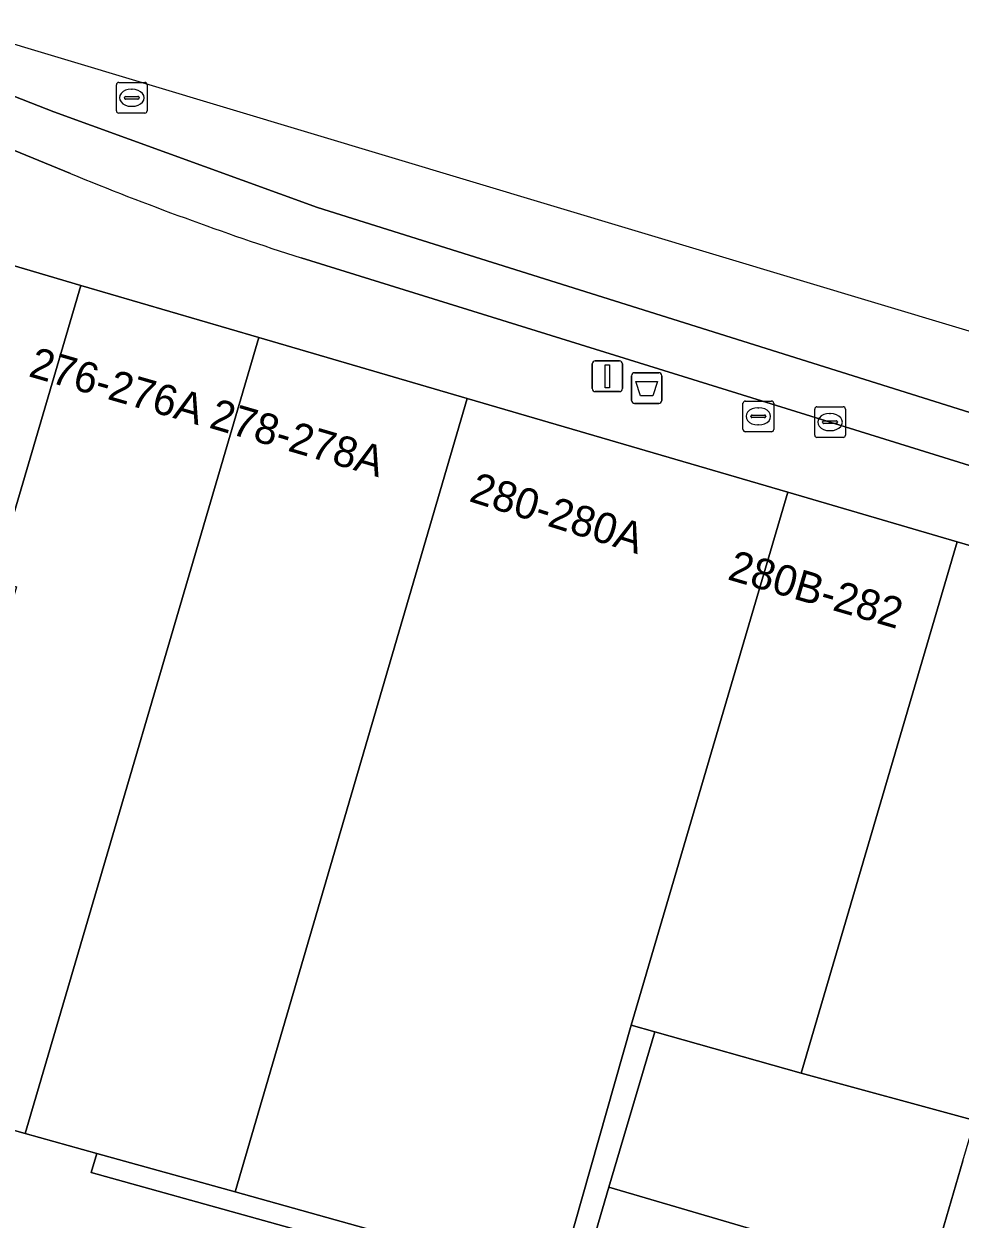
# Model space of a CAD drawing. Extents: x 162172 to 163187, y 382874 to 383685.
# Drawn here: x 163042.45 to 163072.98, y 383611.4 to 383650.35 of the extents above; entities that cross this region are included whole.
import ezdxf

# ---------------------------------------------------------------- set-up
doc = ezdxf.new("R2010")
doc.units = 0
for name, color, linetype in [('IMGEO_Afvalbak', 7, 'Continuous'), ('IMGEO_Brandkraan', 7, 'Continuous'), ('IMGEO_Kolk', 7, 'Continuous'), ('IMGEO_Lichtmast', 7, 'Continuous'), ('IMGEO_Pand', 7, 'Continuous'), ('IMGEO_Pand_nummerreeks', 7, 'Continuous'), ('IMGEO_Parkeervlak_open', 7, 'Continuous'), ('IMGEO_Rijbaan_lokaal_gesloten', 7, 'Continuous'), ('IMGEO_Rioolput', 7, 'Continuous'), ('IMGEO_Voetgangersgebied_open', 7, 'Continuous'), ('IMGEO_Voetpad_open', 7, 'Continuous')]:
    doc.layers.add(name, color=color, linetype=linetype)

msp = doc.modelspace()

# ---------------------------------------------------------------- linework, layer by layer
at = {"layer": 'IMGEO_Afvalbak'}
for p, q in [((163062.367, 383638.985), (163063.157, 383638.985)), ((163063.157, 383638.985), (163062.367, 383638.985)), ((163062.267, 383638.085), (163062.267, 383638.885)), ((163062.267, 383638.885), (163062.267, 383638.085)), ((163063.257, 383638.885), (163063.257, 383638.085)), ((163063.257, 383638.085), (163063.257, 383638.885)), ((163063.157, 383637.985), (163062.367, 383637.985)), ((163062.367, 383637.985), (163063.157, 383637.985))]:
    msp.add_line(p, q, dxfattribs=at)
msp.add_lwpolyline([(163062.41, 383638.699), (163063.114, 383638.699), (163062.965, 383638.229), (163062.559, 383638.229), (163062.41, 383638.699)], dxfattribs=at)
for centre, start, end in [((163062.367, 383638.885), 90, 180), ((163062.367, 383638.885), 90, 180), ((163063.157, 383638.885), 0, 90), ((163063.157, 383638.885), 360, 90), ((163062.367, 383638.085), 180, 270), ((163062.367, 383638.085), 180, 270), ((163063.157, 383638.085), 270, 0), ((163063.157, 383638.085), 270, 0)]:
    msp.add_arc(centre, 0.1, start, end, dxfattribs=at)
at = {"layer": 'IMGEO_Brandkraan'}
for p, q in [((163065.903, 383637.138), (163065.903, 383637.99)), ((163065.978, 383638.064), (163066.83, 383638.064)), ((163066.391, 383637.844), (163066.416, 383637.844)), ((163066.904, 383637.99), (163066.904, 383637.138)), ((163066.162, 383637.558), (163066.162, 383637.57)), ((163066.6, 383637.521), (163066.202, 383637.521)), ((163066.205, 383637.607), (163066.603, 383637.607)), ((163066.646, 383637.57), (163066.646, 383637.558)), ((163066.83, 383637.064), (163065.978, 383637.064)), ((163066.414, 383637.284), (163066.389, 383637.284))]:
    msp.add_line(p, q, dxfattribs=at)
for points in [[(163065.903, 383637.138), (163065.903, 383637.99)], [(163065.978, 383638.064), (163066.83, 383638.064)], [(163066.904, 383637.99), (163066.904, 383637.138)], [(163066.83, 383637.064), (163065.978, 383637.064)]]:
    msp.add_lwpolyline(points, dxfattribs=at)
for centre, radius, start, end in [((163065.98, 383637.988), 0.0765, 91.552, 178.448), ((163065.98, 383637.988), 0.0765, 91.552, 178.448), ((163066.828, 383637.988), 0.0765, 1.552, 88.448), ((163066.828, 383637.988), 0.0765, 1.552, 88.448), ((163066.202, 383637.567), 0.0403, 85.8775, 175.7526), ((163066.199, 383637.557), 0.0366, 178.938, 274.7102), ((163066.603, 383637.564), 0.043, 264.8664, 352.4533), ((163066.607, 383637.569), 0.0386, 1.7309, 96.639), ((163065.98, 383637.14), 0.0765, 181.552, 268.448), ((163065.98, 383637.14), 0.0765, 181.552, 268.448), ((163066.828, 383637.14), 0.0765, 271.552, 358.448), ((163066.828, 383637.14), 0.0765, 271.552, 358.448)]:
    msp.add_arc(centre, radius, start, end, dxfattribs=at)
for centre, major_axis, ratio, start_param, end_param in [((163066.39, 383637.564), (-0.387, 0.002), 0.722429, 4.712389, 7.853982), ((163066.415, 383637.564), (-0.39, 0.002), 0.717154, 1.570796, 4.712389)]:
    msp.add_ellipse(centre, major_axis=major_axis, ratio=ratio, start_param=start_param, end_param=end_param, dxfattribs=at)
at = {"layer": 'IMGEO_Kolk'}
for p, q in [((163068.241, 383636.951), (163068.241, 383637.803)), ((163068.316, 383637.877), (163069.168, 383637.877)), ((163069.242, 383637.803), (163069.242, 383636.951)), ((163068.543, 383637.42), (163068.941, 383637.42)), ((163068.729, 383637.657), (163068.754, 383637.657)), ((163068.5, 383637.371), (163068.5, 383637.383)), ((163068.938, 383637.334), (163068.54, 383637.334)), ((163068.752, 383637.097), (163068.727, 383637.097)), ((163068.984, 383637.383), (163068.984, 383637.371)), ((163069.168, 383636.877), (163068.316, 383636.877))]:
    msp.add_line(p, q, dxfattribs=at)
for points in [[(163068.241, 383636.951), (163068.241, 383637.803)], [(163068.316, 383637.877), (163069.168, 383637.877)], [(163069.242, 383637.803), (163069.242, 383636.951)], [(163069.168, 383636.877), (163068.316, 383636.877)]]:
    msp.add_lwpolyline(points, dxfattribs=at)
for centre, radius, start, end in [((163068.318, 383637.801), 0.0765, 91.552, 178.448), ((163068.318, 383637.801), 0.0765, 91.552, 178.448), ((163069.166, 383637.801), 0.0765, 1.552, 88.448), ((163069.166, 383637.801), 0.0765, 1.552, 88.448), ((163068.54, 383637.38), 0.0403, 85.8775, 175.7526), ((163068.945, 383637.382), 0.0386, 1.7309, 96.639), ((163068.537, 383637.37), 0.0366, 178.938, 274.7102), ((163068.941, 383637.377), 0.043, 264.8664, 352.4533), ((163068.318, 383636.953), 0.0765, 181.552, 268.448), ((163068.318, 383636.953), 0.0765, 181.552, 268.448), ((163069.166, 383636.953), 0.0765, 271.552, 358.448), ((163069.166, 383636.953), 0.0765, 271.552, 358.448)]:
    msp.add_arc(centre, radius, start, end, dxfattribs=at)
for centre, major_axis, ratio, start_param, end_param in [((163068.728, 383637.377), (-0.387, 0.002), 0.722429, 4.712389, 7.853982), ((163068.753, 383637.377), (-0.39, 0.002), 0.717154, 1.570796, 4.712389)]:
    msp.add_ellipse(centre, major_axis=major_axis, ratio=ratio, start_param=start_param, end_param=end_param, dxfattribs=at)
at = {"layer": 'IMGEO_Lichtmast'}
for p, q in [((163061.085, 383639.371), (163061.875, 383639.371)), ((163061.875, 383639.371), (163061.085, 383639.371)), ((163060.985, 383638.471), (163060.985, 383639.271)), ((163060.985, 383639.271), (163060.985, 383638.471)), ((163061.975, 383639.271), (163061.975, 383638.471)), ((163061.975, 383638.471), (163061.975, 383639.271)), ((163061.875, 383638.371), (163061.085, 383638.371)), ((163061.085, 383638.371), (163061.875, 383638.371))]:
    msp.add_line(p, q, dxfattribs=at)
msp.add_lwpolyline([(163061.405, 383639.246), (163061.555, 383639.246), (163061.555, 383638.496), (163061.405, 383638.496), (163061.405, 383639.246)], dxfattribs=at)
for centre, start, end in [((163061.085, 383639.271), 90, 180), ((163061.085, 383639.271), 90, 180), ((163061.875, 383639.271), 0, 90), ((163061.875, 383639.271), 360, 90), ((163061.085, 383638.471), 180, 270), ((163061.085, 383638.471), 180, 270), ((163061.875, 383638.471), 270, 0), ((163061.875, 383638.471), 270, 0)]:
    msp.add_arc(centre, 0.1, start, end, dxfattribs=at)
at = {"layer": 'IMGEO_Pand'}
for points in [[(163041.142, 383632.3), (163041.472, 383632.208), (163044.306, 383641.832), (163041.39, 383642.685), (163040.214, 383640.945), (163036.845, 383641.93), (163037.407, 383643.849), (163037.09, 383643.942), (163036.666, 383642.493), (163028.669, 383615.186), (163029.014, 383615.084), (163034.991, 383613.315), (163037.55, 383621.944), (163038.029, 383621.801)], [(163044.306, 383641.832), (163041.472, 383632.208), (163042.211, 383632.002), (163038.8, 383620.496), (163038.338, 383620.624), (163036.902, 383615.751), (163042.493, 383614.193), (163050.112, 383640.135)], [(163056.91, 383638.147), (163050.112, 383640.135), (163042.493, 383614.193), (163044.835, 383613.54), (163049.343, 383612.284)], [(163067.369, 383635.09), (163056.91, 383638.147), (163049.343, 383612.284), (163056.055, 383610.413), (163059.874, 383609.349), (163062.253, 383617.722)], [(163067.369, 383635.09), (163062.253, 383617.722), (163063.031, 383617.502), (163067.804, 383616.152), (163072.891, 383633.475)], [(163078.521, 383631.829), (163072.891, 383633.475), (163067.804, 383616.152), (163073.46, 383614.612)]]:
    msp.add_lwpolyline(points, close=True, dxfattribs=at)
at = {"layer": 'IMGEO_Parkeervlak_open'}
for points in [[(163063.031, 383617.502), (163061.533, 383612.439), (163071.926, 383609.383), (163073.077, 383613.297), (163073.46, 383614.612), (163067.804, 383616.152)], [(163036.902, 383615.751), (163035.59, 383610.248), (163059.042, 383603.752), (163060.367, 383608.459), (163059.746, 383608.632), (163055.887, 383609.785), (163044.645, 383612.915), (163044.835, 383613.54), (163042.493, 383614.193)], [(163044.835, 383613.54), (163044.645, 383612.915), (163055.887, 383609.785), (163056.055, 383610.413), (163049.343, 383612.284)]]:
    msp.add_lwpolyline(points, close=True, dxfattribs=at)
at = {"layer": 'IMGEO_Rijbaan_lokaal_gesloten'}
for points in [[(162873.508, 383679.63), (162885.463, 383682.743), (162894.18, 383683.491), (162901.777, 383683.615), (162914.105, 383683.366), (162924.192, 383682.619), (162934.684, 383681.123), (162939.851, 383679.939), (162950.499, 383677.261), (162960.99, 383674.022), (162983.032, 383667.294), (162989.757, 383665.301), (163013.044, 383658.698), (163024.002, 383654.96), (163028.485, 383653.341), (163043.429, 383647.484), (163052.022, 383644.369), (163086.034, 383633.689), (163088.633, 383632.908), (163092.051, 383630.905)], [(163092.68, 383630.983), (163091.947, 383634.04), (163080.983, 383638.029), (163038.383, 383650.814), (162992.987, 383666.731), (162992.987, 383666.731), (162990.285, 383667.148)], [(162991.962, 383662.947), (162993.334, 383662.72), (163018.919, 383655.247), (163021.628, 383654.445), (163022.946, 383654.004), (163023.02, 383653.98), (163023.094, 383653.954), (163025.884, 383652.804), (163031.536, 383650.512), (163041.909, 383646.326), (163043.974, 383645.475)], [(163092.051, 383630.905), (163088.633, 383632.908), (163086.034, 383633.689), (163052.022, 383644.369), (163043.429, 383647.484), (163028.485, 383653.341)], [(163051.493, 383642.727), (163068.742, 383637.378), (163085.385, 383632.207)]]:
    msp.add_lwpolyline(points, dxfattribs=at)
msp.add_arc((163083.562, 383742.135), 104.453, 247.72779, 252.12011, dxfattribs=at)
at = {"layer": 'IMGEO_Rioolput'}
for p, q in [((163045.469, 383647.522), (163045.469, 383648.374)), ((163045.544, 383648.448), (163046.396, 383648.448)), ((163046.47, 383648.374), (163046.47, 383647.522)), ((163045.728, 383647.942), (163045.728, 383647.954)), ((163045.771, 383647.991), (163046.169, 383647.991)), ((163045.957, 383648.228), (163045.982, 383648.228)), ((163046.212, 383647.954), (163046.212, 383647.942)), ((163046.166, 383647.905), (163045.768, 383647.905)), ((163045.98, 383647.668), (163045.955, 383647.668)), ((163046.396, 383647.448), (163045.544, 383647.448))]:
    msp.add_line(p, q, dxfattribs=at)
for points in [[(163045.469, 383647.522), (163045.469, 383648.374)], [(163045.544, 383648.448), (163046.396, 383648.448)], [(163046.47, 383648.374), (163046.47, 383647.522)], [(163046.396, 383647.448), (163045.544, 383647.448)]]:
    msp.add_lwpolyline(points, dxfattribs=at)
for centre, radius, start, end in [((163045.546, 383648.372), 0.0765, 91.552, 178.448), ((163045.546, 383648.372), 0.0765, 91.552, 178.448), ((163046.394, 383648.372), 0.0765, 1.552, 88.448), ((163046.394, 383648.372), 0.0765, 1.552, 88.448), ((163045.768, 383647.951), 0.0403, 85.8775, 175.7526), ((163045.765, 383647.941), 0.0366, 178.938, 274.7102), ((163046.169, 383647.948), 0.043, 264.8664, 352.4533), ((163046.173, 383647.953), 0.0386, 1.7309, 96.639), ((163045.546, 383647.524), 0.0765, 181.552, 268.448), ((163045.546, 383647.524), 0.0765, 181.552, 268.448), ((163046.394, 383647.524), 0.0765, 271.552, 358.448), ((163046.394, 383647.524), 0.0765, 271.552, 358.448)]:
    msp.add_arc(centre, radius, start, end, dxfattribs=at)
for centre, major_axis, ratio, start_param, end_param in [((163045.956, 383647.948), (-0.387, 0.002), 0.722429, 4.712389, 7.853982), ((163045.981, 383647.948), (-0.39, 0.002), 0.717154, 1.570796, 4.712389)]:
    msp.add_ellipse(centre, major_axis=major_axis, ratio=ratio, start_param=start_param, end_param=end_param, dxfattribs=at)
at = {"layer": 'IMGEO_Voetgangersgebied_open'}
msp.add_lwpolyline([(163073.077, 383613.297), (163071.926, 383609.383), (163061.533, 383612.439), (163060.367, 383608.459)], dxfattribs=at)
at = {"layer": 'IMGEO_Voetpad_open'}
for points in [[(163043.974, 383645.475), (163041.909, 383646.326), (163031.536, 383650.512), (163025.884, 383652.804), (163023.094, 383653.954), (163023.02, 383653.98), (163022.946, 383654.004)], [(163009.087, 383652.035), (163015.115, 383650.304), (163021.221, 383648.55), (163023.648, 383647.852), (163025.312, 383647.416), (163027.91, 383646.645), (163028.3, 383646.532), (163029.404, 383646.189), (163029.932, 383646.035), (163031.832, 383645.479), (163036.017, 383644.256), (163037.09, 383643.942), (163037.407, 383643.849), (163041.39, 383642.685), (163044.306, 383641.832), (163050.112, 383640.135), (163056.91, 383638.147), (163067.369, 383635.09), (163072.891, 383633.475), (163078.521, 383631.829)], [(163085.385, 383632.207), (163068.742, 383637.378), (163051.493, 383642.727)]]:
    msp.add_lwpolyline(points, dxfattribs=at)
msp.add_lwpolyline([(163062.253, 383617.722), (163059.874, 383609.349), (163059.746, 383608.632), (163060.367, 383608.459), (163061.533, 383612.439), (163063.031, 383617.502)], close=True, dxfattribs=at)
msp.add_arc((163083.562, 383742.135), 104.453, 247.72779, 252.12011, dxfattribs=at)

# ---------------------------------------------------------------- texts
at = {"layer": 'IMGEO_Pand_nummerreeks'}
for s, rotation, p in [('276-276A', 343.9236, (163042.568, 383638.878)), ('278-278A', 343.7033, (163048.454, 383637.202)), ('280-280A', 342.5594, (163056.934, 383634.807)), ('280B-282', 343.6976, (163065.363, 383632.259))]:
    msp.add_text(s, height=1, rotation=rotation, dxfattribs=at).set_placement(p)

doc.saveas('drawing.dxf')
